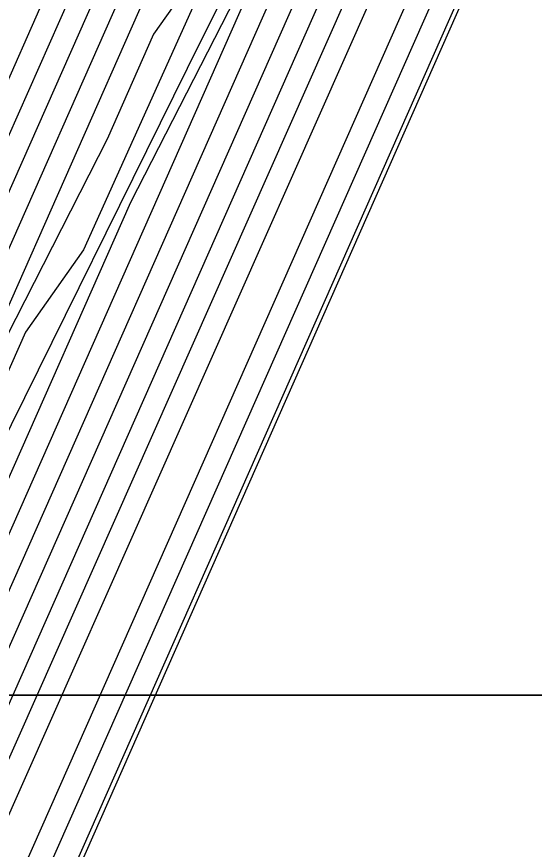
# Model space of a CAD drawing. Extents: x 2356077 to 2359823, y 225951 to 227822.
# Drawn here: x 2357588.372 to 2357588.945, y 226730.966 to 226731.888 of the extents above; entities that cross this region are included whole.
import ezdxf

# ---------------------------------------------------------------- set-up
doc = ezdxf.new("R2010")
doc.units = 0
for name, color, linetype in [('DTM Contours Major', 7, 'Continuous'), ('DTM Contours Minor', 7, 'Continuous'), ('Exist DTM Breakline Underwater Cogo Point CELL', 7, 'Continuous'), ('Exist DTM Drainline', 7, 'Continuous'), ('Exist Structure Major Bridge WW', 7, 'Continuous'), ('Exist Structure Major Bridge WW Cogo Point CELL', 7, 'Continuous')]:
    doc.layers.add(name, color=color, linetype=linetype)

msp = doc.modelspace()

# ---------------------------------------------------------------- linework, layer by layer
at = {"layer": 'DTM Contours Major'}
for points in [[(2357594.67664, 226739.40953), (2357594.37412, 226738.52271), (2357594.12188, 226737.7991), (2357593.84677, 226737.10343), (2357593.73409, 226736.30176), (2357593.64976, 226736.39215), (2357593.81203, 226736.00175), (2357594.39985, 226735.37173), (2357593.74999, 226735.06757), (2357591.65638, 226734.18642), (2357591.11092, 226733.90258), (2357590.38478, 226733.59696), (2357590.38572, 226733.61597), (2357590.3227, 226733.64361), (2357590.34153, 226733.7303), (2357590.00942, 226733.47563), (2357588.73675, 226732.26658), (2357588.42763, 226731.96546), (2357587.74653, 226730.42849), (2357587.51749, 226730.04286), (2357587.48083, 226729.99583), (2357587.06247, 226728.87658), (2357586.92786, 226728.58759), (2357580.97305, 226718.83346)], [(2357597.06338, 226734.31697), (2357596.9233, 226734.33072), (2357596.45173, 226734.40722), (2357595.9207, 226734.29466), (2357595.26227, 226734.14181), (2357594.14187, 226734.73078), (2357593.72566, 226734.74756), (2357593.09573, 226734.50957), (2357589.95921, 226733.18948), (2357589.99532, 226733.3704), (2357590.00673, 226733.42295), (2357589.98149, 226733.41535), (2357588.86022, 226732.34751), (2357588.52364, 226731.86867), (2357588.47228, 226731.75267), (2357588.27228, 226731.36116), (2357587.82035, 226730.34043), (2357587.66424, 226730.07123), (2357587.64478, 226730.02823), (2357587.12447, 226728.63348), (2357586.97099, 226728.29627), (2357578.50011, 226714.41537), (2357574.31143, 226707.27767)], [(2357599.37539, 226732.49373), (2357596.19875, 226731.61345), (2357595.45129, 226731.93821), (2357592.43663, 226733.52295), (2357591.80121, 226733.65497), (2357591.42513, 226733.52382), (2357589.94426, 226732.90055), (2357589.60172, 226732.79223), (2357589.64408, 226732.98732), (2357589.63521, 226733.04524), (2357588.82704, 226732.27683), (2357588.67024, 226731.94637), (2357587.89781, 226730.20173), (2357587.802, 226730.03737), (2357587.18599, 226728.38908), (2357587.0118, 226728.00114), (2357577.24317, 226711.99848)], [(2357589.03664, 226732.43017), (2357588.16013, 226730.45047), (2357588.0204, 226730.0975), (2357587.78639, 226729.58925), (2357587.24257, 226728.13145), (2357586.97957, 226727.58638), (2357575.89211, 226709.4212)]]:
    msp.add_lwpolyline(points, dxfattribs=at)
at = {"layer": 'DTM Contours Minor'}
for points in [[(2357598.17407, 226746.33193), (2357594.85017, 226739.31515), (2357594.08376, 226737.0684), (2357593.95374, 226736.51731), (2357594.55223, 226735.87658), (2357594.89645, 226735.55508), (2357594.90698, 226735.4423), (2357594.89713, 226735.40118), (2357594.89491, 226735.39978), (2357594.88033, 226735.40312), (2357594.61348, 226735.31795), (2357591.73374, 226734.10593), (2357590.17482, 226733.45636), (2357590.21413, 226733.63738), (2357589.9112, 226733.36561), (2357588.78553, 226732.29621), (2357588.51265, 226732.03204), (2357587.84244, 226730.51829), (2357587.82446, 226730.5257), (2357587.71355, 226730.31643), (2357587.57191, 226730.07506), (2357587.08882, 226728.78349), (2357586.95678, 226728.49017), (2357580.53874, 226717.97726)], [(2357595.23649, 226740.76659), (2357594.35102, 226738.28753), (2357594.09857, 226737.60705), (2357593.84552, 226736.96105), (2357593.81017, 226736.44571), (2357593.77868, 226736.26299), (2357594.59775, 226735.38511), (2357593.88274, 226735.06692), (2357591.63662, 226734.12158), (2357591.07634, 226733.8315), (2357590.32223, 226733.51411), (2357590.32355, 226733.53471), (2357590.25134, 226733.56189), (2357590.27295, 226733.66138), (2357589.95826, 226733.41867), (2357588.75955, 226732.27989), (2357588.4689, 226731.99595), (2357587.78818, 226730.45844), (2357587.78343, 226730.43252), (2357587.53348, 226730.02668), (2357587.51426, 226730.00581), (2357587.07483, 226728.82785), (2357586.93667, 226728.52963), (2357580.7597, 226718.4116)], [(2357597.01477, 226733.91286), (2357596.67004, 226733.94559), (2357595.70202, 226733.68241), (2357595.25761, 226733.72341), (2357594.14484, 226734.30837), (2357593.76611, 226734.49475), (2357593.34077, 226734.52905), (2357592.76803, 226734.31512), (2357589.89108, 226733.10428), (2357589.89189, 226733.14101), (2357589.93252, 226733.32808), (2357589.92273, 226733.35117), (2357588.91187, 226732.39084), (2357588.68982, 226732.17187), (2357588.44578, 226731.63008), (2357588.38188, 226731.53909), (2357587.83771, 226730.3169), (2357587.6903, 226730.06191), (2357587.1368, 226728.58467), (2357586.97976, 226728.23825), (2357578.24472, 226713.92518)], [(2357597.33889, 226733.48947), (2357596.83557, 226733.44488), (2357595.77762, 226733.15171), (2357595.28868, 226733.28623), (2357593.89304, 226734.01989), (2357593.42475, 226734.25437), (2357592.95588, 226734.31053), (2357592.43312, 226734.11764), (2357589.81239, 226733.01463), (2357589.866, 226733.2686), (2357589.84249, 226733.26659), (2357588.90874, 226732.37951), (2357588.7583, 226732.22857), (2357588.56094, 226731.83098), (2357588.32249, 226731.3491), (2357587.85308, 226730.28888), (2357587.7179, 226730.05522), (2357587.14905, 226728.53564), (2357586.98746, 226728.17847), (2357577.99338, 226713.44187)], [(2357597.10829, 226732.9688), (2357595.89848, 226732.63355), (2357595.3313, 226732.84298), (2357593.64711, 226733.72832), (2357593.08697, 226734.01014), (2357592.57099, 226734.09201), (2357592.09737, 226733.91981), (2357590.20214, 226733.12214), (2357589.73967, 226732.93378), (2357589.79036, 226733.16719), (2357589.78725, 226733.20766), (2357588.77048, 226732.23981), (2357588.69485, 226732.0672), (2357588.49787, 226731.6825), (2357587.86814, 226730.26018), (2357587.74608, 226730.04952), (2357587.16131, 226728.48665), (2357586.99515, 226728.11866), (2357577.74361, 226712.96126)], [(2357598.14336, 226732.70397), (2357596.04428, 226732.1223), (2357595.38801, 226732.39232), (2357592.75736, 226733.77519), (2357592.1861, 226733.87349), (2357591.76129, 226733.72183), (2357590.07313, 226733.01132), (2357589.66971, 226732.85849), (2357589.71542, 226733.06896), (2357589.71561, 226733.13115), (2357588.79195, 226732.25185), (2357588.65486, 226731.97435), (2357587.88296, 226730.23093), (2357587.77406, 226730.04348), (2357587.17362, 226728.4378), (2357587.00325, 226728.05954), (2357577.49398, 226712.48088)], [(2357599.48523, 226731.97252), (2357596.28418, 226731.08548), (2357595.44358, 226731.52142), (2357592.05293, 226733.3038), (2357591.41632, 226733.43645), (2357591.09381, 226733.32784), (2357589.82196, 226732.79255), (2357589.52674, 226732.69384), (2357589.56315, 226732.86152), (2357589.57611, 226732.98193), (2357589.55445, 226732.95953), (2357588.85008, 226732.28982), (2357587.91361, 226730.17468), (2357587.82821, 226730.02831), (2357587.1984, 226728.3405), (2357587.02131, 226727.94434), (2357576.98163, 226711.49781)], [(2357589.86221, 226733.31072), (2357588.55563, 226732.06639), (2357588.08283, 226730.99849), (2357588.05541, 226730.96418), (2357587.76074, 226730.34312), (2357587.60627, 226730.07988), (2357587.58585, 226730.03397), (2357587.10046, 226728.73282), (2357586.95982, 226728.42277), (2357580.33084, 226717.56432)], [(2357589.81893, 226733.26124), (2357588.59834, 226732.10012), (2357588.23821, 226731.28672), (2357588.21458, 226731.25414), (2357587.96008, 226730.71874), (2357587.80969, 226730.37908), (2357587.6711, 226730.13664), (2357587.63499, 226730.0751), (2357587.61515, 226730.03067), (2357587.11246, 226728.68314), (2357586.96558, 226728.35981), (2357580.1224, 226717.1505)], [(2357597.09804, 226730.75935), (2357596.38518, 226730.60559), (2357591.66322, 226733.08782), (2357591.03143, 226733.21793), (2357590.75853, 226733.1302), (2357589.6919, 226732.68128), (2357589.41332, 226732.5369), (2357589.48889, 226732.88488), (2357588.90361, 226732.33286), (2357588.73809, 226731.97416), (2357587.92891, 226730.14652), (2357587.85754, 226730.02456), (2357587.2109, 226728.29213), (2357587.03073, 226727.88737), (2357576.72486, 226711.00526)], [(2357597.10127, 226730.20859), (2357596.47762, 226730.13615), (2357592.30151, 226732.33143), (2357591.28241, 226732.84995), (2357590.64654, 226732.99941), (2357590.42302, 226732.93247), (2357589.56209, 226732.57012), (2357589.43181, 226732.82764), (2357589.37886, 226732.7436), (2357589.38197, 226732.75793), (2357589.41446, 226732.80983), (2357588.94597, 226732.36475), (2357588.77408, 226731.99272), (2357587.93317, 226730.09973), (2357587.87956, 226730.0027), (2357587.22354, 226728.24415), (2357587.04135, 226727.83237), (2357576.4625, 226710.50317)], [(2357597.10531, 226729.65806), (2357596.54018, 226729.68241), (2357591.94722, 226732.09683), (2357590.91553, 226732.59287), (2357590.26165, 226732.78089), (2357590.08724, 226732.73462), (2357589.43212, 226732.45889), (2357589.27191, 226732.49799), (2357589.31063, 226732.67626), (2357589.3442, 226732.73472), (2357588.98765, 226732.396), (2357588.81062, 226732.01251), (2357587.9508, 226730.07605), (2357587.90974, 226730.00175), (2357587.23639, 226728.19675), (2357587.05365, 226727.78012), (2357576.19272, 226709.98846)], [(2357589.11974, 226732.49241), (2357588.01731, 226730.00243), (2357588.23953, 226730.20354), (2357589.34721, 226729.62536), (2357590.06598, 226729.24167), (2357590.76562, 226728.8476), (2357591.4278, 226728.43828), (2357592.03416, 226728.00884), (2357592.56636, 226727.55441), (2357593.00605, 226727.07011), (2357593.26433, 226726.68442), (2357593.45254, 226726.27978), (2357593.5631, 226725.85682), (2357593.58842, 226725.41618), (2357593.52091, 226724.95847), (2357593.35298, 226724.48433)], [(2357589.07819, 226732.46129), (2357588.18059, 226730.43395), (2357588.03079, 226730.06026), (2357587.81264, 226729.55197), (2357587.67271, 226729.20264), (2357587.25538, 226728.08392), (2357587.00143, 226727.5498), (2357575.60737, 226708.88099)]]:
    msp.add_lwpolyline(points, dxfattribs=at)
at = {"layer": 'Exist DTM Breakline Underwater Cogo Point CELL'}
msp.add_lwpolyline([(2357587.31, 226734.137), (2357587.31, 226728.137), (2357587.31, 226731.137), (2357590.31, 226731.137), (2357584.31, 226731.137)], dxfattribs=at)
msp.add_circle((2357587.31, 226731.137), 2.34404, dxfattribs=at)
at = {"layer": 'Exist DTM Drainline'}
msp.add_spline([(2357699.586, 226858.192), (2357670.366, 226820.782), (2357623.327, 226796.892), (2357587.218, 226772.268), (2357568.803, 226744.252), (2357555.19, 226717.62), (2357555.017, 226695.126), (2357553.473, 226672.759), (2357563.697, 226642.736), (2357576.526, 226627.993), (2357663.798, 226499.169), (2357732.721, 226415.647), (2357803.211, 226342.215), (2357874.586, 226264.309)], degree=3, dxfattribs=at)
at = {"layer": 'Exist Structure Major Bridge WW'}
msp.add_line((2357589.1272, 226732.498), (2357588.021, 226729.9965), dxfattribs=at)
at = {"layer": 'Exist Structure Major Bridge WW Cogo Point CELL'}
for centre in [(2357589.1272, 226732.498), (2357589.0377, 226732.086), (2357588.021, 226729.9965)]:
    msp.add_circle(centre, 2.34404, dxfattribs=at)

doc.saveas('drawing.dxf')
